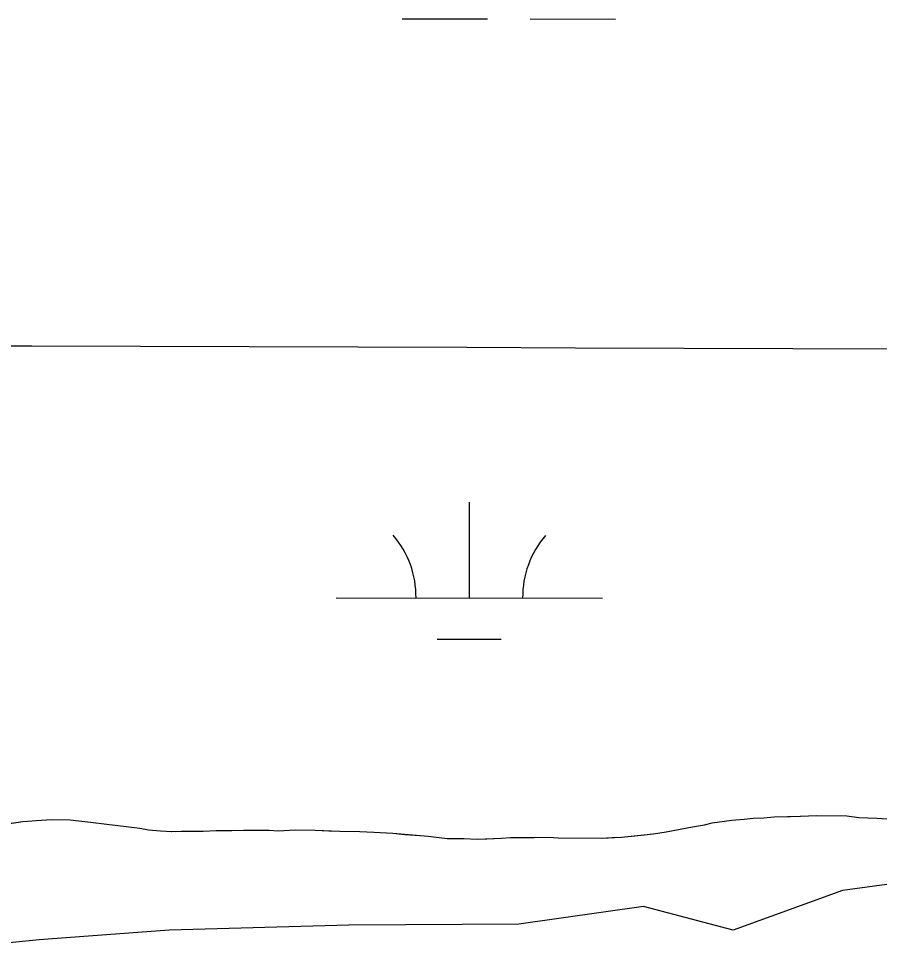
# Model space of a CAD drawing. Extents: x 3148686 to 3186545, y 916144 to 941516.
# Drawn here: x 3164336.6 to 3164659.3, y 933411.7 to 933763.6 of the extents above; entities that cross this region are included whole.
import ezdxf

# ---------------------------------------------------------------- set-up
doc = ezdxf.new("R2010")
doc.units = 0
for name, color, linetype in [('V-GRID-MAJR', 7, 'Continuous'), ('V-RIVR-EDGE', 7, 'Continuous'), ('V-SITE-VEGE', 7, 'Continuous'), ('V-WETL-SWMP', 7, 'Continuous')]:
    doc.layers.add(name, color=color, linetype=linetype)

msp = doc.modelspace()

# ---------------------------------------------------------------- linework, layer by layer
at = {"layer": 'V-GRID-MAJR'}
msp.add_spline([(3152965.56, 933679.68), (3155575.1, 933670.47), (3160794.17, 933652.63), (3166013.25, 933635.55), (3171232.32, 933619.23), (3176451.4, 933603.67), (3181670.49, 933588.87), (3184280.03, 933581.75)], degree=3, dxfattribs=at)
at = {"layer": 'V-RIVR-EDGE'}
msp.add_lwpolyline([(3164683.45, 933441.77), (3164645.58, 933436.68), (3164604.57, 933421.74), (3164570.89, 933430.64), (3164524.19, 933424.01), (3164460.4, 933423.65), (3164392.98, 933421.74), (3164344.22, 933418.23), (3164278.85, 933411.65)], dxfattribs=at)
at = {"layer": 'V-SITE-VEGE'}
for p, q in [((3164326.39, 933460.88), (3164338.19, 933462.55)), ((3164338.19, 933462.55), (3164345.07, 933463.09)), ((3164345.07, 933463.09), (3164349, 933463.26)), ((3164349, 933463.26), (3164355.88, 933463.2)), ((3164355.88, 933463.2), (3164363.53, 933462.36)), ((3164596.72, 933462.12), (3164604, 933463.05)), ((3164604, 933463.05), (3164608.71, 933463.41)), ((3164608.71, 933463.41), (3164612.06, 933463.77)), ((3164612.06, 933463.77), (3164615.99, 933463.94)), ((3164615.99, 933463.94), (3164619.92, 933464.3)), ((3164619.92, 933464.3), (3164629.75, 933464.62)), ((3164629.75, 933464.62), (3164635.83, 933464.77)), ((3164635.83, 933464.77), (3164647.23, 933464.68)), ((3164647.23, 933464.68), (3164651.74, 933464.05)), ((3164651.74, 933464.05), (3164658.42, 933463.81)), ((3164658.42, 933463.81), (3164666.27, 933463.35)), ((3164363.53, 933462.36), (3164369.62, 933461.53)), ((3164369.62, 933461.53), (3164381.98, 933460.05)), ((3164381.98, 933460.05), (3164385.32, 933459.44)), ((3164385.32, 933459.44), (3164389.83, 933459.01)), ((3164389.83, 933459.01), (3164393.95, 933458.78)), ((3164393.95, 933458.78), (3164397.69, 933458.95)), ((3164397.69, 933458.95), (3164405.74, 933458.89)), ((3164405.74, 933458.89), (3164410.66, 933459.24)), ((3164410.66, 933459.24), (3164416.55, 933459.2)), ((3164416.55, 933459.2), (3164420.87, 933459.36)), ((3164420.87, 933459.36), (3164430.5, 933459.28)), ((3164430.5, 933459.28), (3164433.84, 933459.06)), ((3164433.84, 933459.06), (3164440.32, 933459.41)), ((3164440.32, 933459.41), (3164447.79, 933459.35)), ((3164447.79, 933459.35), (3164457.02, 933458.88)), ((3164457.02, 933458.88), (3164464.48, 933458.83)), ((3164579.41, 933458.72), (3164589.24, 933460.61)), ((3164589.24, 933460.61), (3164593.77, 933461.36)), ((3164593.77, 933461.36), (3164596.72, 933462.12)), ((3164464.48, 933458.83), (3164469.78, 933458.59)), ((3164469.78, 933458.59), (3164476.85, 933458.14)), ((3164476.85, 933458.14), (3164490.2, 933457.05)), ((3164490.2, 933457.05), (3164497.27, 933456.21)), ((3164497.27, 933456.21), (3164503.56, 933456.17)), ((3164503.56, 933456.17), (3164508.66, 933455.93)), ((3164508.66, 933455.93), (3164517.7, 933456.25)), ((3164517.7, 933456.25), (3164521.04, 933456.62)), ((3164521.04, 933456.62), (3164529.88, 933456.55)), ((3164529.88, 933456.55), (3164535.19, 933456.71)), ((3164535.19, 933456.71), (3164538.92, 933456.48)), ((3164538.92, 933456.48), (3164555.22, 933456.35)), ((3164555.22, 933456.35), (3164562.69, 933456.69)), ((3164562.69, 933456.69), (3164574.69, 933457.97)), ((3164574.69, 933457.97), (3164579.41, 933458.72))]:
    msp.add_line(p, q, dxfattribs=at)
at = {"layer": 'V-WETL-SWMP'}
for p, q in [((3164480.42, 933763.64), (3164512.42, 933763.6)), ((3164528.42, 933763.59), (3164560.42, 933763.55)), ((3164505.6, 933546.37), (3164505.63, 933582.37)), ((3164455.6, 933546.42), (3164555.6, 933546.31)), ((3164493.58, 933530.95), (3164517.58, 933530.92)), ((3164333.27, 933461.81), (3164338.19, 933462.55)), ((3164333.27, 933461.81), (3164338.19, 933462.55)), ((3164338.19, 933462.55), (3164345.07, 933463.09)), ((3164338.19, 933462.55), (3164345.07, 933463.09)), ((3164345.07, 933463.09), (3164349, 933463.26)), ((3164345.07, 933463.09), (3164349, 933463.26)), ((3164349, 933463.26), (3164355.88, 933463.2)), ((3164349, 933463.26), (3164355.88, 933463.2)), ((3164355.88, 933463.2), (3164363.53, 933462.36)), ((3164355.88, 933463.2), (3164363.53, 933462.36)), ((3164596.72, 933462.12), (3164604, 933463.05)), ((3164596.72, 933462.12), (3164604, 933463.05)), ((3164604, 933463.05), (3164608.71, 933463.41)), ((3164604, 933463.05), (3164608.71, 933463.41)), ((3164608.71, 933463.41), (3164612.06, 933463.77)), ((3164608.71, 933463.41), (3164612.06, 933463.77)), ((3164612.06, 933463.77), (3164615.99, 933463.94)), ((3164612.06, 933463.77), (3164615.99, 933463.94)), ((3164615.99, 933463.94), (3164619.92, 933464.3)), ((3164615.99, 933463.94), (3164619.92, 933464.3)), ((3164619.92, 933464.3), (3164626.01, 933464.45)), ((3164619.92, 933464.3), (3164626.01, 933464.45)), ((3164626.01, 933464.45), (3164629.74, 933464.62)), ((3164626.01, 933464.45), (3164629.74, 933464.62)), ((3164629.74, 933464.62), (3164635.84, 933464.77)), ((3164629.74, 933464.62), (3164635.84, 933464.77)), ((3164635.84, 933464.77), (3164647.23, 933464.68)), ((3164635.84, 933464.77), (3164647.23, 933464.68)), ((3164647.23, 933464.68), (3164651.74, 933464.06)), ((3164647.23, 933464.68), (3164651.74, 933464.06)), ((3164651.74, 933464.06), (3164658.42, 933463.81)), ((3164651.74, 933464.06), (3164658.42, 933463.81)), ((3164658.42, 933463.81), (3164666.28, 933463.35)), ((3164658.42, 933463.81), (3164666.28, 933463.35)), ((3164363.53, 933462.36), (3164369.62, 933461.53)), ((3164363.53, 933462.36), (3164369.62, 933461.53)), ((3164369.62, 933461.53), (3164376.88, 933460.68)), ((3164369.62, 933461.53), (3164376.88, 933460.68)), ((3164376.88, 933460.68), (3164381.98, 933460.05)), ((3164376.88, 933460.68), (3164381.98, 933460.05)), ((3164381.98, 933460.05), (3164385.32, 933459.44)), ((3164381.98, 933460.05), (3164385.32, 933459.44)), ((3164385.32, 933459.44), (3164389.83, 933459.01)), ((3164385.32, 933459.44), (3164389.83, 933459.01)), ((3164389.83, 933459.01), (3164393.96, 933458.78)), ((3164389.83, 933459.01), (3164393.96, 933458.78)), ((3164393.96, 933458.78), (3164397.69, 933458.95)), ((3164393.96, 933458.78), (3164397.69, 933458.95)), ((3164397.69, 933458.95), (3164405.74, 933458.89)), ((3164397.69, 933458.95), (3164405.74, 933458.89)), ((3164405.74, 933458.89), (3164410.66, 933459.24)), ((3164405.74, 933458.89), (3164410.66, 933459.24)), ((3164410.66, 933459.24), (3164416.55, 933459.2)), ((3164410.66, 933459.24), (3164416.55, 933459.2)), ((3164416.55, 933459.2), (3164420.87, 933459.36)), ((3164416.55, 933459.2), (3164420.87, 933459.36)), ((3164420.87, 933459.36), (3164430.5, 933459.29)), ((3164420.87, 933459.36), (3164430.5, 933459.29)), ((3164430.5, 933459.29), (3164433.84, 933459.06)), ((3164430.5, 933459.29), (3164433.84, 933459.06)), ((3164433.84, 933459.06), (3164440.32, 933459.41)), ((3164433.84, 933459.06), (3164440.32, 933459.41)), ((3164440.32, 933459.41), (3164447.79, 933459.35)), ((3164440.32, 933459.41), (3164447.79, 933459.35)), ((3164447.79, 933459.35), (3164452.89, 933459.11)), ((3164447.79, 933459.35), (3164452.89, 933459.11)), ((3164452.89, 933459.11), (3164457.02, 933458.88)), ((3164452.89, 933459.11), (3164457.02, 933458.88)), ((3164457.02, 933458.88), (3164464.48, 933458.83)), ((3164457.02, 933458.88), (3164464.48, 933458.83)), ((3164579.41, 933458.72), (3164589.24, 933460.61)), ((3164579.41, 933458.72), (3164589.24, 933460.61)), ((3164589.24, 933460.61), (3164593.77, 933461.36)), ((3164589.24, 933460.61), (3164593.77, 933461.36)), ((3164593.77, 933461.36), (3164596.72, 933462.12)), ((3164593.77, 933461.36), (3164596.72, 933462.12)), ((3164464.48, 933458.83), (3164469.78, 933458.59)), ((3164464.48, 933458.83), (3164469.78, 933458.59)), ((3164469.78, 933458.59), (3164476.85, 933458.14)), ((3164469.78, 933458.59), (3164476.85, 933458.14)), ((3164476.85, 933458.14), (3164481.37, 933457.71)), ((3164476.85, 933458.14), (3164481.37, 933457.71)), ((3164481.37, 933457.71), (3164487.06, 933457.28)), ((3164481.37, 933457.71), (3164487.06, 933457.28)), ((3164487.06, 933457.28), (3164490.2, 933457.06)), ((3164487.06, 933457.28), (3164490.2, 933457.06)), ((3164490.2, 933457.06), (3164497.27, 933456.22)), ((3164490.2, 933457.06), (3164497.27, 933456.22)), ((3164497.27, 933456.22), (3164503.56, 933456.17)), ((3164497.27, 933456.22), (3164503.56, 933456.17)), ((3164503.56, 933456.17), (3164508.66, 933455.93)), ((3164503.56, 933456.17), (3164508.66, 933455.93)), ((3164508.66, 933455.93), (3164512.2, 933456.1)), ((3164508.66, 933455.93), (3164512.2, 933456.1)), ((3164512.2, 933456.1), (3164517.7, 933456.25)), ((3164512.2, 933456.1), (3164517.7, 933456.25)), ((3164517.7, 933456.25), (3164521.04, 933456.62)), ((3164517.7, 933456.25), (3164521.04, 933456.62)), ((3164521.04, 933456.62), (3164529.88, 933456.55)), ((3164521.04, 933456.62), (3164529.88, 933456.55)), ((3164529.88, 933456.55), (3164535.19, 933456.71)), ((3164529.88, 933456.55), (3164535.19, 933456.71)), ((3164535.19, 933456.71), (3164538.92, 933456.48)), ((3164535.19, 933456.71), (3164538.92, 933456.48)), ((3164538.92, 933456.48), (3164555.22, 933456.36)), ((3164538.92, 933456.48), (3164555.22, 933456.36)), ((3164555.22, 933456.36), (3164559.16, 933456.52)), ((3164555.22, 933456.36), (3164559.16, 933456.52)), ((3164559.16, 933456.52), (3164562.69, 933456.69)), ((3164559.16, 933456.52), (3164562.69, 933456.69)), ((3164562.69, 933456.69), (3164566.43, 933457.05)), ((3164562.69, 933456.69), (3164566.43, 933457.05)), ((3164566.43, 933457.05), (3164571.34, 933457.61)), ((3164566.43, 933457.05), (3164571.34, 933457.61)), ((3164571.34, 933457.61), (3164574.69, 933457.97)), ((3164571.34, 933457.61), (3164574.69, 933457.97)), ((3164574.69, 933457.97), (3164579.41, 933458.72)), ((3164574.69, 933457.97), (3164579.41, 933458.72))]:
    msp.add_line(p, q, dxfattribs=at)
for centre, start, end in [((3164450.35, 933546.9), 359.1678, 40.7115), ((3164560.84, 933546.78), 139.1678, 180.7115)]:
    msp.add_arc(centre, 35.25, start, end, dxfattribs=at)

doc.saveas('drawing.dxf')
